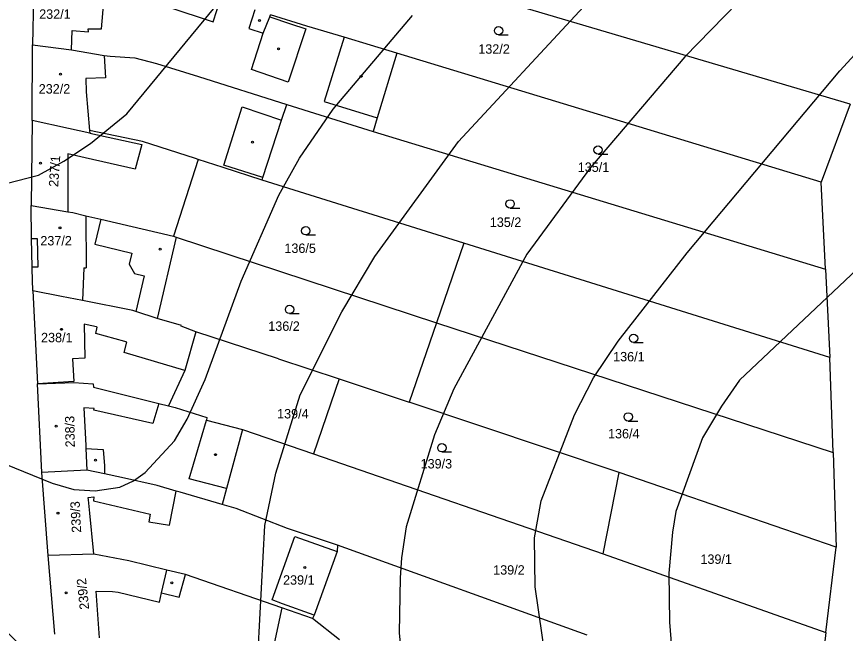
# Model space of a CAD drawing. Extents: x -555860 to -552701, y -1187050 to -1182291.
# Drawn here: x -554597.5 to -554447.8, y -1185017 to -1184905.7 of the extents above; entities that cross this region are included whole.
import ezdxf

# ---------------------------------------------------------------- set-up
doc = ezdxf.new("R2010")
doc.units = 0
for name, color, linetype in [('CYKLISTI_stav', 7, 'Continuous'), ('LEG_2b', 7, 'Continuous'), ('Level 25', 7, 'Continuous'), ('Level 40', 7, 'Continuous'), ('Level 41', 7, 'Continuous'), ('navrh_BV', 7, 'Continuous')]:
    doc.layers.add(name, color=color, linetype=linetype)

msp = doc.modelspace()

# ---------------------------------------------------------------- linework, layer by layer
at = {"layer": 'CYKLISTI_stav'}
for p, q in [((-554582.14, -1184907.87), (-554581.7, -1184903.01)), ((-554561.97, -1184906.61), (-554560.62, -1184902.5)), ((-554570.18, -1184903.95), (-554561.97, -1184906.61)), ((-554554.45, -1184904.46), (-554555.54, -1184907.86)), ((-554552.93, -1184908.66), (-554551.74, -1184905.73)), ((-554551.74, -1184905.73), (-554551.62, -1184905.35)), ((-554551.74, -1184905.73), (-554548, -1184907.01)), ((-554587.55, -1184911.68), (-554587.44, -1184908.18)), ((-554587.44, -1184908.18), (-554584.51, -1184908.43)), ((-554584.52, -1184907.92), (-554582.14, -1184907.87)), ((-554584.51, -1184908.43), (-554584.52, -1184907.92)), ((-554555.54, -1184907.86), (-554552.93, -1184908.66)), ((-554545.2, -1184907.88), (-554548.4, -1184917.5)), ((-554548, -1184907.01), (-554545.2, -1184907.88)), ((-554555.06, -1184915.24), (-554552.93, -1184908.66)), ((-554538.33, -1184909.4), (-554541.94, -1184921)), ((-554581.64, -1184912.69), (-554581.41, -1184916.77)), ((-554548.4, -1184917.5), (-554555.06, -1184915.24)), ((-554581.41, -1184916.77), (-554584.98, -1184916.85)), ((-554584.98, -1184916.85), (-554584.92, -1184919.29)), ((-554584.92, -1184919.29), (-554584.29, -1184926.23)), ((-554541.94, -1184921), (-554532.35, -1184923.98)), ((-554560.06, -1184932.5), (-554556.7, -1184921.99)), ((-554556.7, -1184921.99), (-554549.61, -1184924.39)), ((-554584.25, -1184926.72), (-554574.82, -1184928.75)), ((-554574.82, -1184928.75), (-554576.03, -1184933.21)), ((-554588.24, -1184930.45), (-554588.2, -1184940.91)), ((-554585.09, -1184931.17), (-554588.24, -1184930.45)), ((-554576.03, -1184933.21), (-554585.09, -1184931.17)), ((-554552.99, -1184934.75), (-554560.06, -1184932.5)), ((-554584.97, -1184941.62), (-554584.88, -1184951.05)), ((-554582.25, -1184942.26), (-554583.31, -1184946.79)), ((-554594.75, -1184945.74), (-554593.74, -1184945.72)), ((-554593.74, -1184945.72), (-554593.64, -1184950.92)), ((-554583.31, -1184946.79), (-554576.64, -1184948.37)), ((-554593.64, -1184950.92), (-554594.65, -1184950.94)), ((-554585.3, -1184951.06), (-554585.59, -1184956.94)), ((-554585.3, -1184951.06), (-554584.88, -1184951.05)), ((-554574.45, -1184952.47), (-554575.94, -1184958.93)), ((-554585.28, -1184961.2), (-554585.17, -1184967.32)), ((-554584.71, -1184961.33), (-554585.28, -1184961.2)), ((-554583.06, -1184961.69), (-554584.71, -1184961.33)), ((-554583.15, -1184962.86), (-554582.91, -1184961.72)), ((-554582.91, -1184961.72), (-554583.06, -1184961.69)), ((-554577.91, -1184964.34), (-554583.15, -1184962.86)), ((-554578.06, -1184966.31), (-554577.55, -1184964.45)), ((-554577.55, -1184964.45), (-554577.91, -1184964.34)), ((-554567.07, -1184969.55), (-554578.06, -1184966.31)), ((-554585.17, -1184967.32), (-554587.37, -1184967.48)), ((-554587.37, -1184967.48), (-554587.15, -1184971.58)), ((-554587.15, -1184971.58), (-554593.71, -1184971.98)), ((-554571.8, -1184975.51), (-554572.84, -1184979.13)), ((-554583.43, -1184976.44), (-554585.32, -1184976.33)), ((-554585.32, -1184976.33), (-554584.98, -1184983.13)), ((-554583.49, -1184976.74), (-554583.43, -1184976.44)), ((-554572.84, -1184979.13), (-554583.49, -1184976.74)), ((-554566.31, -1184989.1), (-554563.14, -1184978.51)), ((-554584.98, -1184983.13), (-554584.96, -1184983.62)), ((-554584.96, -1184983.62), (-554581.81, -1184983.84)), ((-554584.96, -1184983.62), (-554584.76, -1184987.57)), ((-554581.81, -1184983.84), (-554581.6, -1184986.75)), ((-554581.6, -1184986.75), (-554581.58, -1184988.25)), ((-554559.55, -1184990.85), (-554566.31, -1184989.1)), ((-554569.86, -1184997.51), (-554568.66, -1184991.32)), ((-554584.52, -1184992.47), (-554583.5, -1184992.37)), ((-554584.48, -1184992.89), (-554584.52, -1184992.47)), ((-554584.24, -1184995.34), (-554584.48, -1184992.89)), ((-554583.5, -1184992.37), (-554583.57, -1184993.1)), ((-554583.57, -1184993.1), (-554573.36, -1184995.5)), ((-554583.6, -1185002.05), (-554584.24, -1184995.34)), ((-554573.36, -1184995.5), (-554573.6, -1184996.88)), ((-554573.6, -1184996.88), (-554569.86, -1184997.51)), ((-554583.53, -1185002.75), (-554583.6, -1185002.05)), ((-554571.28, -1185009.72), (-554570.34, -1185005.58)), ((-554568.09, -1185010.47), (-554566.97, -1185006.4)), ((-554583.08, -1185009.41), (-554580.12, -1185009.44)), ((-554582.52, -1185017.84), (-554583.08, -1185009.41)), ((-554580.12, -1185009.44), (-554579.1, -1185009.57)), ((-554579.1, -1185009.57), (-554571.65, -1185011.37)), ((-554571.65, -1185011.37), (-554571.28, -1185009.72)), ((-554571.28, -1185009.72), (-554568.09, -1185010.47))]:
    msp.add_line(p, q, dxfattribs=at)
msp.add_lwpolyline([(-554576.64, -1184948.37), (-554577.11, -1184950.35), (-554576.2, -1184952.07), (-554574.45, -1184952.47)], dxfattribs=at)
at = {"layer": 'Level 25'}
for p, q in [((-554510.42, -1184908.98), (-554508.67, -1184908.98)), ((-554492.46, -1184930.51), (-554490.71, -1184930.51)), ((-554508.34, -1184940.24), (-554506.59, -1184940.24)), ((-554545.25, -1184945.1), (-554543.5, -1184945.1)), ((-554548.17, -1184959.29), (-554546.42, -1184959.29)), ((-554486.04, -1184964.51), (-554484.29, -1184964.51)), ((-554487.01, -1184978.7), (-554485.26, -1184978.7)), ((-554520.66, -1184984.26), (-554518.91, -1184984.26))]:
    msp.add_line(p, q, dxfattribs=at)
for centre, radius in [((-554553.58, -1184906.37), 0.175), ((-554510.42, -1184908.23), 0.75), ((-554550.14, -1184911.53), 0.175), ((-554589.56, -1184916.09), 0.175), ((-554535.24, -1184916.47), 0.175), ((-554554.85, -1184928.35), 0.175), ((-554492.46, -1184929.76), 0.75), ((-554593.15, -1184932.15), 0.175), ((-554508.34, -1184939.49), 0.75), ((-554589.63, -1184943.83), 0.175), ((-554545.25, -1184944.35), 0.75), ((-554571.54, -1184947.69), 0.175), ((-554548.17, -1184958.54), 0.75), ((-554589.34, -1184962.14), 0.175), ((-554486.04, -1184963.76), 0.75), ((-554487.01, -1184977.95), 0.75), ((-554590.31, -1184979.61), 0.175), ((-554520.66, -1184983.51), 0.75), ((-554561.56, -1184984.76), 0.175), ((-554583.23, -1184985.74), 0.175), ((-554589.99, -1184995.33), 0.175), ((-554545.43, -1185005.15), 0.175), ((-554569.44, -1185007.9), 0.175), ((-554588.54, -1185009.68), 0.175)]:
    msp.add_circle(centre, radius, dxfattribs=at)
at = {"layer": 'Level 40'}
msp.add_lwpolyline([(-554600.22, -1185015.78), (-554589.63, -1185026.24), (-554577.71, -1185033.72), (-554572.99, -1185035.94), (-554565.37, -1185037.75), (-554558.85, -1185035.53), (-554555.66, -1185031.64), (-554554.14, -1185025.82), (-554552.61, -1184997.53), (-554550.67, -1184988.11), (-554546.23, -1184973.96), (-554538.75, -1184958.99), (-554532.78, -1184949), (-554517.67, -1184928.21), (-554495.07, -1184903.94)], dxfattribs=at)
at = {"layer": 'Level 41'}
for points in [[(-554448.2, -1184883.56), (-554476.77, -1184912.95), (-554493.82, -1184932.92), (-554505.33, -1184948.59), (-554518.5, -1184972.85), (-554521.97, -1184981.17), (-554527.1, -1184997.81), (-554527.93, -1185003.36), (-554528.2, -1185006.97), (-554528.35, -1185016.95), (-554526.13, -1185039.41)], [(-554694.46, -1184889.1), (-554654.53, -1184913.37), (-554620.71, -1184932.96), (-554614.05, -1184935.45), (-554608.22, -1184935.19), (-554605.05, -1184935.56), (-554599.34, -1184935.83), (-554593.52, -1184934.31), (-554588.92, -1184931.8), (-554584.09, -1184928.62), (-554577.57, -1184923.21), (-554561.62, -1184903.94)], [(-554526.13, -1185102.64), (-554521.97, -1185096.81), (-554515.87, -1185091.82), (-554502.42, -1185082.67), (-554499.51, -1185079.34), (-554497.01, -1185074.91), (-554495.62, -1185070.75), (-554494.65, -1185065.2), (-554494.37, -1185061.43), (-554494.51, -1185054.94), (-554495.9, -1185046.34), (-554501.86, -1185021.94), (-554503.8, -1185008.63), (-554503.94, -1184999.75), (-554502.7, -1184993.1), (-554496.73, -1184977.57), (-554493.27, -1184970.91), (-554488.83, -1184964.26), (-554476.35, -1184948.31), (-554448.76, -1184915.45), (-554437.94, -1184903.66)], [(-554606.66, -1184983.57), (-554591.02, -1184989.91), (-554587.14, -1184991.02), (-554583.26, -1184991.29), (-554578.82, -1184990.6), (-554576.35, -1184989.48), (-554574.24, -1184987.97), (-554568.97, -1184982.28), (-554566.65, -1184978.34), (-554563.43, -1184971.19), (-554556.91, -1184953.44), (-554550.12, -1184937.91), (-554546.37, -1184931.26), (-554540.27, -1184922.38), (-554525.99, -1184905.47)], [(-554445.71, -1184951.36), (-554466.92, -1184971.33), (-554470.15, -1184976.03), (-554473.58, -1184981.73), (-554478.43, -1184995.04), (-554479.03, -1184998.72), (-554479.68, -1185006.13), (-554479.54, -1185015.01), (-554475.66, -1185063.81), (-554475.8, -1185074.91), (-554477.05, -1185081.39), (-554478.29, -1185086), (-554480.51, -1185091.13), (-554483.01, -1185094.87), (-554487.86, -1185101.25), (-554492.3, -1185104.99), (-554502, -1185111.37), (-554504.25, -1185113.16), (-554506.58, -1185115.81), (-554510.74, -1185122.6), (-554515.45, -1185133.97), (-554518.36, -1185138.69), (-554521.54, -1185142.44), (-554525.96, -1185145.55)]]:
    msp.add_lwpolyline(points, dxfattribs=at)
at = {"layer": 'navrh_BV'}
for p, q in [((-554446.9, -1184921.5), (-554544.02, -1184892.77)), ((-554594.33, -1184895.9), (-554594.59, -1184910.78)), ((-554545.04, -1184907.41), (-554551.62, -1184905.35)), ((-554538.33, -1184909.4), (-554545.04, -1184907.41)), ((-554528.8, -1184912.31), (-554538.33, -1184909.4)), ((-554594.65, -1184924.44), (-554594.59, -1184910.78)), ((-554594.59, -1184910.78), (-554587.55, -1184911.68)), ((-554587.55, -1184911.68), (-554581.64, -1184912.69)), ((-554581.64, -1184912.69), (-554580.55, -1184912.8)), ((-554528.8, -1184912.31), (-554532.35, -1184923.98)), ((-554452.14, -1184935.6), (-554528.8, -1184912.31)), ((-554580.55, -1184912.8), (-554576.13, -1184913.11)), ((-554576.13, -1184913.11), (-554572.18, -1184914.13)), ((-554572.18, -1184914.13), (-554564.63, -1184916.48)), ((-554564.63, -1184916.48), (-554548.68, -1184921.53)), ((-554549.61, -1184924.39), (-554548.68, -1184921.53)), ((-554548.68, -1184921.53), (-554542.69, -1184923.42)), ((-554446.9, -1184921.5), (-554452.14, -1184935.6)), ((-554594.65, -1184924.44), (-554594.84, -1184939.77)), ((-554588.12, -1184925.88), (-554594.65, -1184924.44)), ((-554552.99, -1184934.75), (-554549.61, -1184924.39)), ((-554542.69, -1184923.42), (-554533.05, -1184926.41)), ((-554532.35, -1184923.98), (-554533.05, -1184926.41)), ((-554584.25, -1184926.72), (-554588.12, -1184925.88)), ((-554574.74, -1184928.23), (-554584.29, -1184926.23)), ((-554584.29, -1184926.23), (-554584.25, -1184926.72)), ((-554533.05, -1184926.41), (-554451.4, -1184951.3)), ((-554565.13, -1184931.32), (-554574.74, -1184928.23)), ((-554564.7, -1184931.46), (-554569.15, -1184945.35)), ((-554564.7, -1184931.46), (-554565.13, -1184931.32)), ((-554560.13, -1184932.93), (-554564.7, -1184931.46)), ((-554553.1, -1184935.24), (-554560.13, -1184932.93)), ((-554553.1, -1184935.24), (-554552.99, -1184934.75)), ((-554516.69, -1184946.6), (-554553.1, -1184935.24)), ((-554451.4, -1184951.3), (-554452.14, -1184935.6)), ((-554594.75, -1184945.74), (-554594.84, -1184939.77)), ((-554594.84, -1184939.77), (-554588.2, -1184940.91)), ((-554588.2, -1184940.91), (-554587.33, -1184941.06)), ((-554587.33, -1184941.06), (-554584.97, -1184941.62)), ((-554584.97, -1184941.62), (-554582.25, -1184942.26)), ((-554582.25, -1184942.26), (-554569.15, -1184945.35)), ((-554568.67, -1184945.51), (-554572.05, -1184960.19)), ((-554569.15, -1184945.35), (-554568.67, -1184945.51)), ((-554568.67, -1184945.51), (-554521.65, -1184960.99)), ((-554594.65, -1184950.94), (-554594.75, -1184945.74)), ((-554516.69, -1184946.6), (-554521.65, -1184960.99)), ((-554450.57, -1184967.23), (-554516.69, -1184946.6)), ((-554594.64, -1184951.23), (-554594.65, -1184950.94)), ((-554594.56, -1184955.16), (-554594.64, -1184951.23)), ((-554451.4, -1184951.3), (-554450.57, -1184967.23)), ((-554594.56, -1184955.16), (-554593.71, -1184971.98)), ((-554589.37, -1184956.2), (-554594.56, -1184955.16)), ((-554585.59, -1184956.94), (-554589.37, -1184956.2)), ((-554576.49, -1184958.75), (-554585.59, -1184956.94)), ((-554575.94, -1184958.93), (-554576.49, -1184958.75)), ((-554572.05, -1184960.19), (-554575.94, -1184958.93)), ((-554567.71, -1184961.43), (-554572.05, -1184960.19)), ((-554567.75, -1184961.58), (-554567.71, -1184961.43)), ((-554565.07, -1184962.6), (-554567.75, -1184961.58)), ((-554521.65, -1184960.99), (-554526.58, -1184975.26)), ((-554521.65, -1184960.99), (-554450, -1184984.35)), ((-554565.07, -1184962.6), (-554567.07, -1184969.55)), ((-554550.17, -1184967.44), (-554565.07, -1184962.6)), ((-554550.17, -1184967.44), (-554539.19, -1184971.08)), ((-554450, -1184984.35), (-554450.57, -1184967.23)), ((-554567.07, -1184969.55), (-554570.03, -1184975.96)), ((-554539.19, -1184971.08), (-554543.86, -1184984.6)), ((-554539.19, -1184971.08), (-554526.58, -1184975.26)), ((-554593.71, -1184971.98), (-554587.15, -1184971.73)), ((-554592.91, -1184988), (-554593.71, -1184971.98)), ((-554587.15, -1184971.73), (-554583.63, -1184971.96)), ((-554583.63, -1184971.96), (-554583.57, -1184972.56)), ((-554583.57, -1184972.56), (-554571.8, -1184975.51)), ((-554571.8, -1184975.51), (-554570.03, -1184975.96)), ((-554488.63, -1184987.96), (-554526.58, -1184975.26)), ((-554570.03, -1184975.96), (-554568.82, -1184976.26)), ((-554568.82, -1184976.26), (-554563.1, -1184978.06)), ((-554563.1, -1184978.06), (-554563.14, -1184978.51)), ((-554563.14, -1184978.51), (-554556.64, -1184980.19)), ((-554556.64, -1184980.19), (-554559.55, -1184990.85)), ((-554556.64, -1184980.19), (-554543.86, -1184984.6)), ((-554450, -1184984.35), (-554449.48, -1184999.71)), ((-554543.86, -1184984.6), (-554491.53, -1185002.66)), ((-554584.76, -1184987.57), (-554592.91, -1184988)), ((-554581.58, -1184988.25), (-554584.76, -1184987.57)), ((-554591.78, -1185002.95), (-554592.91, -1184988)), ((-554578.5, -1184988.91), (-554581.58, -1184988.25)), ((-554572.08, -1184990.35), (-554578.5, -1184988.91)), ((-554491.53, -1185002.66), (-554488.63, -1184987.96)), ((-554449.43, -1185001.48), (-554488.63, -1184987.96)), ((-554568.66, -1184991.32), (-554572.08, -1184990.35)), ((-554567.95, -1184991.53), (-554568.66, -1184991.32)), ((-554560.33, -1184993.73), (-554567.95, -1184991.53)), ((-554559.55, -1184990.85), (-554560.33, -1184993.73)), ((-554557.8, -1184994.46), (-554560.33, -1184993.73)), ((-554548.55, -1184998.08), (-554557.8, -1184994.46)), ((-554551.32, -1185010.98), (-554547.21, -1184999.52)), ((-554539.51, -1185001.12), (-554548.55, -1184998.08)), ((-554547.21, -1184999.52), (-554539.59, -1185002.22)), ((-554449.48, -1184999.71), (-554449.43, -1185001.48)), ((-554539.59, -1185002.22), (-554543.71, -1185013.73)), ((-554539.51, -1185001.12), (-554539.59, -1185002.22)), ((-554494.42, -1185017.36), (-554539.51, -1185001.12)), ((-554451.29, -1185016.86), (-554449.43, -1185001.48)), ((-554583.53, -1185002.75), (-554591.78, -1185002.95)), ((-554590.88, -1185013.61), (-554591.78, -1185002.95)), ((-554577.2, -1185003.9), (-554583.53, -1185002.75)), ((-554570.34, -1185005.58), (-554577.2, -1185003.9)), ((-554491.53, -1185002.66), (-554451.29, -1185016.86)), ((-554566.97, -1185006.4), (-554570.34, -1185005.58)), ((-554549.58, -1185012.43), (-554566.97, -1185006.4)), ((-554549.42, -1185011.67), (-554551.32, -1185010.98)), ((-554549.58, -1185012.43), (-554552.55, -1185026.18)), ((-554544.03, -1185014.35), (-554549.58, -1185012.43)), ((-554543.71, -1185013.73), (-554549.42, -1185011.67)), ((-554590.58, -1185017.19), (-554590.88, -1185013.61)), ((-554543.71, -1185013.73), (-554544.03, -1185014.35)), ((-554539.13, -1185018.16), (-554544.03, -1185014.35)), ((-554451.29, -1185016.86), (-554453.15, -1185032.25))]:
    msp.add_line(p, q, dxfattribs=at)

# ---------------------------------------------------------------- texts
at = {"layer": 'LEG_2b'}
for s, p in [('232/1', (-554593.39, -1184906.09)), ('132/2', (-554514.08, -1184912.39)), ('232/2', (-554593.47, -1184919.58)), ('135/1', (-554496.12, -1184933.72)), ('135/2', (-554512, -1184943.65)), ('237/2', (-554593.18, -1184946.99)), ('136/5', (-554549.1, -1184948.35)), ('136/2', (-554552.01, -1184962.41)), ('238/1', (-554593.05, -1184964.47)), ('136/1', (-554489.73, -1184967.92)), ('139/4', (-554550.42, -1184978.22)), ('136/4', (-554490.65, -1184981.82)), ('139/3', (-554524.5, -1184987.25)), ('139/1', (-554473.96, -1185004.47)), ('139/2', (-554511.39, -1185006.42)), ('239/1', (-554549.34, -1185008.23))]:
    msp.add_text(s, height=1.7, dxfattribs=at).set_placement(p)
for s, rotation, p in [('237/1', 86, (-554589.97, -1184936.48)), ('238/3', 91, (-554586.94, -1184983.43)), ('239/3', 93, (-554585.79, -1184998.81)), ('239/2', 96, (-554584.35, -1185012.64))]:
    msp.add_text(s, height=1.7, rotation=rotation, dxfattribs=at).set_placement(p)

doc.saveas('drawing.dxf')
